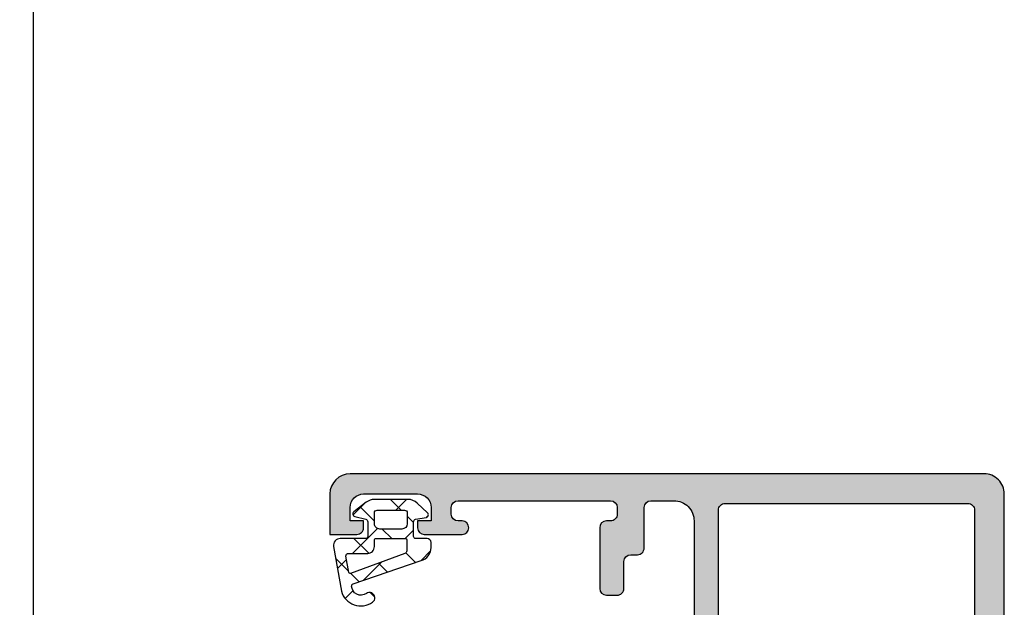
# Model space of a CAD drawing. Header units: millimetres. Extents: x 247761 to 294611, y 172579 to 236863.
# Tile 259 of 596: x 274253 to 274326, y 174703 to 174746. Entities that reach past the tile are written whole.
import ezdxf

# ---------------------------------------------------------------- set-up
doc = ezdxf.new("R2010")
doc.units = ezdxf.units.MM
doc.layers.add('FASÁDA DETAILNÍ', color=4, linetype='Continuous')
doc.layers.add('NOVA', color=240, linetype='Continuous')

# ---------------------------------------------------------------- blocks, each defined once
blk = doc.blocks.new('A$C69D17D4D')
at = {"layer": 'FASÁDA DETAILNÍ'}
h = blk.add_hatch(color=256, dxfattribs=at)
edge = h.paths.add_edge_path(flags=16)
edge.add_ellipse((-339.2001719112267, 1338.481925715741), major_axis=(-0.4999740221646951, 0), ratio=1, start_angle=-90.00297707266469, end_angle=0.0029770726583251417, ccw=False)
edge.add_line((-339.2001459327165, 1338.981899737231), (-321.2001459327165, 1338.981899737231))
edge.add_ellipse((-321.2001199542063, 1338.481925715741), major_axis=(-0.4999740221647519, 0), ratio=1, start_angle=179.9970229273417, end_angle=270.00297707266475, ccw=False)
edge.add_line((-320.7001459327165, 1338.481899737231), (-320.7001459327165, 1325.981899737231))
edge.add_ellipse((-321.2001677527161, 1325.981921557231), major_axis=(-0.5000218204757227, 0), ratio=1, start_angle=90.00250027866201, end_angle=179.9974997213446, ccw=False)
edge.add_line((-321.2001459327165, 1325.481899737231), (-333.8031969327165, 1325.481899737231))
edge.add_ellipse((-333.8031980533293, 1323.981900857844), major_axis=(-1.499998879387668, 0), ratio=1, start_angle=-90.00004280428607, end_angle=4.280428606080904e-05)
edge.add_line((-335.3031969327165, 1323.981899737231), (-335.3031969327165, 1310.981911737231))
edge.add_ellipse((-335.8031965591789, 1310.981911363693), major_axis=(-0.4999996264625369, 0), ratio=1, start_angle=89.99995719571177, end_angle=180.0000428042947, ccw=False)
edge.add_line((-335.8031969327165, 1310.481911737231), (-339.2001459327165, 1310.481911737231))
edge.add_ellipse((-339.2001463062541, 1310.981911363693), major_axis=(-0.49999962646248, 0), ratio=1, start_angle=-4.280429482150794e-05, end_angle=90.00004280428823, ccw=False)
edge.add_line((-339.7001459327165, 1310.981911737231), (-339.7001459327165, 1338.481899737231))
edge = h.paths.add_edge_path()
edge.add_line((-368.5001409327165, 1339.681911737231), (-368.5001409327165, 1336.681911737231))
edge.add_line((-368.5001409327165, 1336.681911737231), (-366.5001409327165, 1336.681911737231))
edge.add_arc((-366.5001149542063, 1337.181885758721), 0.4999740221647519, 269.9970229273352, 360.0029770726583)
edge.add_line((-366.0001409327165, 1337.181911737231), (-366.0001409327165, 1337.681911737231))
edge.add_line((-366.0001409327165, 1337.681911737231), (-367.0001409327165, 1337.681911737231))
edge.add_line((-367.0001409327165, 1337.681911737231), (-367.0001409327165, 1338.681911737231))
edge.add_arc((-366.0000768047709, 1338.681847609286), 1.000064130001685, 90.00367402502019, 179.9963259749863, ccw=False)
edge.add_line((-366.0001409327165, 1339.681911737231), (-362.0001409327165, 1339.681911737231))
edge.add_arc((-362.0001709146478, 1338.6818817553), 1.000029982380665, 0.0017177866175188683, 89.99828221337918, ccw=False)
edge.add_line((-361.0001409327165, 1338.681911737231), (-361.0001409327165, 1337.681911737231))
edge.add_line((-361.0001409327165, 1337.681911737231), (-362.0001409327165, 1337.681911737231))
edge.add_line((-362.0001409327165, 1337.681911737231), (-362.0001409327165, 1337.181911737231))
edge.add_arc((-361.500135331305, 1337.181917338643), 0.5000056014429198, 180.0006418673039, 269.9993581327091)
edge.add_line((-361.5001409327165, 1336.681911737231), (-358.7001379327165, 1336.681911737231))
edge.add_arc((-358.7001379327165, 1337.181911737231), 0.5, 270, 450)
edge.add_line((-358.7001379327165, 1337.681911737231), (-359.0001409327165, 1337.681911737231))
edge.add_arc((-359.0001302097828, 1338.181922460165), 0.5000107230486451, 180.0012287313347, 269.99877126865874, ccw=False)
edge.add_line((-359.5001409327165, 1338.181911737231), (-359.5001409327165, 1338.681911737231))
edge.add_arc((-359.000073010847, 1338.681843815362), 0.5000679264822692, 90.00778221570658, 179.9922177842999, ccw=False)
edge.add_line((-359.0001409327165, 1339.181911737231), (-347.7001459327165, 1339.181911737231))
edge.add_arc((-347.7001677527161, 1338.681889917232), 0.5000218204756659, 0.0025002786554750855, 89.99749972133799, ccw=False)
edge.add_line((-347.2001459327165, 1338.681911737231), (-347.2001459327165, 1338.181911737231))
edge.add_arc((-347.7000832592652, 1338.18184906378), 0.499937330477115, -90.0071827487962, 0.007182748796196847, ccw=False)
edge.add_line((-347.7001459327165, 1337.681911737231), (-348.0001489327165, 1337.681911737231))
edge.add_arc((-348.0000861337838, 1337.181848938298), 0.5000628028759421, 90.0071953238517, 179.9928046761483)
edge.add_line((-348.5001489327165, 1337.181911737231), (-348.5001489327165, 1332.681911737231))
edge.add_arc((-348.000143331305, 1332.681917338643), 0.5000056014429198, 180.0006418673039, 269.9993581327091)
edge.add_line((-348.0001489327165, 1332.181911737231), (-347.2001459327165, 1332.181911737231))
edge.add_arc((-347.2001199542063, 1332.681885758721), 0.4999740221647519, 269.9970229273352, 360.0029770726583)
edge.add_line((-346.7001459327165, 1332.681911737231), (-346.7001459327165, 1334.681911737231))
edge.add_arc((-346.200078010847, 1334.681843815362), 0.5000679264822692, 90.00778221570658, 179.9922177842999, ccw=False)
edge.add_line((-346.2001459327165, 1335.181911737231), (-345.7001459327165, 1335.181911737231))
edge.add_arc((-345.7000832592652, 1335.68184906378), 0.499937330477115, 269.9928172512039, 360.0071827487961)
edge.add_line((-345.2001459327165, 1335.681911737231), (-345.2001459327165, 1338.681911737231))
edge.add_arc((-344.7000908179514, 1338.681856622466), 0.5000551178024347, 90.00631499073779, 179.9936850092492, ccw=False)
edge.add_line((-344.7001459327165, 1339.181911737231), (-343.0001489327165, 1339.181911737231))
edge.add_arc((-343.0001170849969, 1337.681943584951), 1.499968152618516, -0.0012165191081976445, 90.0012165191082, ccw=False)
edge.add_line((-341.5001489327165, 1337.681911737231), (-341.5001489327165, 1311.681911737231))
edge.add_arc((-342.0001280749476, 1311.681890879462), 0.4999791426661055, -90.0023902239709, 0.002390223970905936, ccw=False)
edge.add_line((-342.0001489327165, 1311.181911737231), (-346.2001459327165, 1311.181911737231))
edge.add_arc((-346.200140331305, 1311.681917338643), 0.5000056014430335, 180.0006418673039, 269.9993581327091, ccw=False)
edge.add_line((-346.7001459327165, 1311.681911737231), (-346.7001459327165, 1313.681911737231))
edge.add_arc((-347.2001677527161, 1313.681889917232), 0.5000218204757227, 0.002500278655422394, 89.99749972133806)
edge.add_line((-347.2001459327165, 1314.181911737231), (-348.0001489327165, 1314.181911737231))
edge.add_arc((-348.0000963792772, 1313.681859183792), 0.5000525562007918, 90.006021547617, 179.993978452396)
edge.add_line((-348.5001489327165, 1313.681911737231), (-348.5001489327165, 1308.681910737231))
edge.add_line((-348.5001489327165, 1308.681910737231), (-348.2828279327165, 1307.924021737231))
edge.add_arc((-348.5712063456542, 1307.84133042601), 0.2999999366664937, -52.095185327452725, 16.000024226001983, ccw=False)
edge.add_arc((-348.2025957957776, 1307.367910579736), 0.3000001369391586, 127.9047180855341, 179.9999699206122)
edge.add_line((-348.5025959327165, 1307.367910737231), (-348.5025939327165, 1305.303763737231))
edge.add_arc((-348.1025945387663, 1305.303763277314), 0.3999993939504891, 179.9999341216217, 291.9737695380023)
edge.add_line((-347.9529219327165, 1304.932821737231), (-345.9296929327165, 1305.749182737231))
edge.add_arc((-346.0045295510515, 1305.934652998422), 0.1999993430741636, 291.9739078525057, 384.1410923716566)
edge.add_line((-345.8220219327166, 1306.016449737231), (-346.8903419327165, 1308.400134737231))
edge.add_arc((-346.7078338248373, 1308.481931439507), 0.1999997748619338, 89.18009939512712, 204.1410254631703, ccw=False)
edge.add_line((-346.7049719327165, 1308.681910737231), (-335.4008919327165, 1308.681911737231))
edge.add_arc((-335.3924602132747, 1308.490497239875), 0.1916001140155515, -1.0444500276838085, 92.52222189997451, ccw=False)
edge.add_line((-335.2008919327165, 1308.487004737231), (-335.2008919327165, 1308.066420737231))
edge.add_line((-335.2008919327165, 1308.066420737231), (-336.6326269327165, 1305.600808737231))
edge.add_arc((-336.3732899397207, 1305.449997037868), 0.2999997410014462, 149.8208038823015, 254.0000282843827)
edge.add_line((-336.4559809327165, 1305.161618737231), (-334.9638199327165, 1304.733747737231))
edge.add_line((-334.9638199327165, 1304.733747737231), (-334.1005449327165, 1304.235335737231))
edge.add_arc((-333.9005449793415, 1304.581745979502), 0.4000000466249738, 240.0000115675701, 359.9999652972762)
edge.add_line((-333.5005449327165, 1304.581745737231), (-333.5008919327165, 1308.689676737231))
edge.add_line((-333.5008919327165, 1308.689676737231), (-333.5031969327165, 1323.181733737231))
edge.add_arc((-333.0031970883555, 1323.181911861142), 0.4999998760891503, 89.99998216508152, 180.0204115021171, ccw=False)
edge.add_line((-333.0031969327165, 1323.681911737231), (-327.6001549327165, 1323.681911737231))
edge.add_arc((-327.6001545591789, 1323.181912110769), 0.49999962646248, -4.28042947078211e-05, 90.00004280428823, ccw=False)
edge.add_line((-327.1001549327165, 1323.181911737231), (-327.1001549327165, 1320.681911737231))
edge.add_arc((-326.6001553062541, 1320.681911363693), 0.4999996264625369, 179.9999571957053, 270.0000428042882)
edge.add_line((-326.6001549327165, 1320.181911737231), (-325.3001519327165, 1320.181911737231))
edge.add_arc((-325.3001310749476, 1320.681890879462), 0.4999791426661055, 269.9976097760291, 360.002390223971)
edge.add_line((-324.8001519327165, 1320.681911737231), (-324.8001519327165, 1321.181911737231))
edge.add_line((-324.8001519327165, 1321.181911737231), (-325.8001519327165, 1321.181911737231))
edge.add_line((-325.8001519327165, 1321.181911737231), (-325.8001519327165, 1322.681911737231))
edge.add_arc((-324.8001202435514, 1322.681880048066), 1.000031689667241, 90.00181559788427, 179.998184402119, ccw=False)
edge.add_line((-324.8001519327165, 1323.681911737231), (-320.8001519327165, 1323.681911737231))
edge.add_arc((-320.800221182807, 1322.681842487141), 1.00006925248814, 0.003967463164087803, 89.99603253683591, ccw=False)
edge.add_line((-319.8001519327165, 1322.681911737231), (-319.8001519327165, 1321.181911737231))
edge.add_line((-319.8001519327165, 1321.181911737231), (-320.8001519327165, 1321.181911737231))
edge.add_line((-320.8001519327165, 1321.181911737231), (-320.8001519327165, 1320.681911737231))
edge.add_arc((-320.3001779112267, 1320.681885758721), 0.4999740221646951, 179.9970229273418, 270.0029770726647)
edge.add_line((-320.3001519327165, 1320.181911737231), (-319.0001489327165, 1320.181911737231))
edge.add_arc((-319.0001545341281, 1320.681917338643), 0.5000056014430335, 270.0006418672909, 359.9993581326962)
edge.add_line((-318.5001489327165, 1320.681911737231), (-318.5001489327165, 1339.681911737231))
edge.add_arc((-320.0001196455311, 1339.681941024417), 1.499970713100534, 359.9988812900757, 450.00111870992)
edge.add_line((-320.0001489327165, 1341.181911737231), (-367.0001409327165, 1341.181911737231))
edge.add_arc((-367.0000805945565, 1339.681851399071), 1.500060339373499, 90.00230465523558, 179.9976953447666)
h = blk.add_hatch(dxfattribs=at)
h.set_pattern_fill('ANSI37', color=256, scale=0.625, angle=90, style=0)
h.set_pattern_definition([(135, (-366.0001209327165, 1337.681939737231), (-1.403165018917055, -1.403165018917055), []), (225, (-366.0001209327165, 1337.681939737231), (1.403165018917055, -1.403165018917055), [])])
edge = h.paths.add_edge_path(flags=16)
edge.add_ellipse((-365.6979058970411, 1335.779726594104), major_axis=(-0.4977897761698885, 0), ratio=1, start_angle=89.74527797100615, end_angle=180.1925797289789)
edge.add_line((-365.2001189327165, 1335.781399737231), (-365.2001189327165, 1336.281918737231))
edge.add_ellipse((-365.1001351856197, 1336.281932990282), major_axis=(-0.09998374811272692, 0), ratio=1, start_angle=-90.00874069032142, end_angle=0.008167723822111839, ccw=False)
edge.add_line((-365.1001199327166, 1336.381916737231), (-362.8996899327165, 1336.381920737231))
edge.add_ellipse((-362.8996925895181, 1336.281916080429), major_axis=(-0.1000046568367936, 0), ratio=1, start_angle=180.0015221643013, end_angle=269.99847783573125, ccw=False)
edge.add_line((-362.7996879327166, 1336.281918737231), (-362.7996879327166, 1335.469976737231))
edge.add_ellipse((-362.9996945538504, 1335.469985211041), major_axis=(-0.2000066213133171, 0), ratio=1, start_angle=105.68861530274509, end_angle=179.9975725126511, ccw=False)
edge.add_line((-362.9456109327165, 1335.277429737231), (-366.9637519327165, 1333.790104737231))
edge.add_ellipse((-366.9984654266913, 1333.883886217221), major_axis=(-0.0999999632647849, 0), ratio=1, start_angle=10.322284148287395, end_angle=110.3121828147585, ccw=False)
edge.add_line((-367.0968469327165, 1333.865967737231), (-367.3171299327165, 1335.075436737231))
edge.add_ellipse((-367.117239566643, 1335.081945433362), major_axis=(-0.1999963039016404, 0), ratio=1, start_angle=-90.00104106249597, end_angle=1.8649678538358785, ccw=False)
edge.add_line((-367.1172359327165, 1335.281941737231), (-365.7001189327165, 1335.281941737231))
edge = h.paths.add_edge_path(flags=16)
edge.add_ellipse((-365.0001177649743, 1338.281930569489), major_axis=(-0.2000001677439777, 0), ratio=1, start_angle=-90.0002384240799, end_angle=0.00023842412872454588, ccw=False)
edge.add_line((-365.0001169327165, 1338.481930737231), (-362.9656599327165, 1338.481926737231))
edge.add_ellipse((-362.9656552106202, 1338.281931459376), major_axis=(-0.1999952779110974, 0), ratio=1, start_angle=179.999506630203, end_angle=270.0013528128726, ccw=False)
edge.add_line((-362.7656599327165, 1338.281929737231), (-362.7656599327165, 1337.481919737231))
edge.add_ellipse((-363.1656707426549, 1337.481928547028), major_axis=(-0.4000108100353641, 0), ratio=1, start_angle=90.00197807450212, end_angle=179.9987381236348, ccw=False)
edge.add_line((-363.1656569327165, 1337.081917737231), (-364.8001199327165, 1337.081917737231))
edge.add_ellipse((-364.8001230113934, 1337.481912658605), major_axis=(-0.3999949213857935, 0), ratio=1, start_angle=-0.0010139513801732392, end_angle=90.00044099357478, ccw=False)
edge.add_line((-365.2001179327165, 1337.481919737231), (-365.2001179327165, 1338.281929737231))
edge = h.paths.add_edge_path()
edge.add_arc((-366.6001098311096, 1338.205378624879), 0.2000083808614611, 130.0023157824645, 254.998480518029)
edge.add_line((-366.6518809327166, 1338.012186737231), (-365.8483559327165, 1337.821652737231))
edge.add_arc((-365.9001323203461, 1337.628459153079), 0.2000113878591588, 0.002745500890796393, 74.99714367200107, ccw=False)
edge.add_line((-365.7001209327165, 1337.628468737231), (-365.7001209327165, 1336.531918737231))
edge.add_arc((-365.8501085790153, 1336.53190838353), 0.1499876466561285, -90.0039551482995, 0.003955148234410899, ccw=False)
edge.add_line((-365.8501189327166, 1336.381920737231), (-367.7329899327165, 1336.381928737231))
edge.add_arc((-367.7329918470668, 1335.881928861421), 0.4999998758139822, 89.99978063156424, 189.9335722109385)
edge.add_line((-368.2254959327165, 1335.795675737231), (-367.6441069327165, 1332.475949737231))
edge.add_arc((-366.2001214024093, 1332.882024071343), 1.499996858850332, 195.7069244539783, 305.0875539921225)
edge.add_arc((-365.5678144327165, 1331.981921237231), 0.3999981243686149, 305.088004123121, 485.0880041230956)
edge.add_arc((-366.2023359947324, 1332.863220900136), 0.6860034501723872, 180.4843583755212, 306.14118557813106, ccw=False)
edge.add_arc((-366.7392123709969, 1332.877041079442), 0.1503878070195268, 109.01615097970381, 187.496078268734, ccw=False)
edge.add_line((-366.7882139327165, 1333.019221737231), (-361.7419879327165, 1334.746903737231))
edge.add_arc((-362.000109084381, 1335.712995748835), 0.9999801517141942, 284.958910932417, 360.0005723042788)
edge.add_line((-361.0001289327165, 1335.713005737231), (-361.0001169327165, 1336.081910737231))
edge.add_arc((-361.3001366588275, 1336.08189001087), 0.3000197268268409, 0.003958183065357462, 89.99680575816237)
edge.add_line((-361.3001199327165, 1336.381909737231), (-362.1501349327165, 1336.381909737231))
edge.add_arc((-362.1501478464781, 1336.531893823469), 0.1499840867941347, 179.9950667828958, 270.00493321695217, ccw=False)
edge.add_line((-362.3001319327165, 1336.531906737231), (-362.3001209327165, 1337.628468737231))
edge.add_arc((-362.10010634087, 1337.628459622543), 0.2000145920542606, 105.00237433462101, 179.9973890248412, ccw=False)
edge.add_line((-362.1518819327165, 1337.821656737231), (-361.3485099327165, 1337.950750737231))
edge.add_arc((-361.4002343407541, 1338.143926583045), 0.1999808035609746, 284.989787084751, 405.0074444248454)
edge.add_line((-361.2588449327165, 1338.285352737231), (-362.0347149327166, 1339.011871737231))
edge.add_arc((-362.7182253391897, 1338.28193010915), 1.000000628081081, 46.88146232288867, 90.00003400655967)
edge.add_line((-362.7182259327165, 1339.281930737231), (-365.1968589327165, 1339.281930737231))
edge.add_arc((-365.1968578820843, 1338.281927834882), 1.000002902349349, 90.00006019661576, 127.8277930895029)
edge.add_line((-365.8101499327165, 1339.071787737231), (-366.7286789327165, 1338.358588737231))
for points in [[(-390.500120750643, 1445.418080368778), (-390.500120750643, 1326.881939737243, 0.414213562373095), (-390.000120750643, 1326.381939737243), (-387.000120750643, 1326.381939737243, -0.414213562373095), (-386.000120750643, 1325.381939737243), (-386.000120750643, 1317.981939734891, -0.4142135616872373), (-387.0001207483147, 1316.981939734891), (-389.8001207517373, 1316.981939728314, 0.4142135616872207), (-390.3001207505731, 1316.481939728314), (-390.3001207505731, 1313.181939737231, -0.414213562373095), (-390.8001207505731, 1312.681939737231), (-391.8001207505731, 1312.681939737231, -0.414213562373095)], [(-318.5001489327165, 1320.681911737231), (-318.5001489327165, 1339.681911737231), (-318.5001489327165, 1339.681911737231, 0.414225), (-320.0001489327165, 1341.181911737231), (-367.0001409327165, 1341.181911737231), (-367.0001409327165, 1341.181911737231, 0.41419), (-368.5001409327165, 1339.681911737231), (-368.5001409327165, 1339.681911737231), (-368.5001409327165, 1336.681911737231), (-366.5001409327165, 1336.681911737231), (-366.5001409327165, 1336.681911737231, 0.414244), (-366.0001409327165, 1337.181911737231), (-366.0001409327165, 1337.681911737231), (-367.0001409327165, 1337.681911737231), (-367.0001409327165, 1338.681911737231), (-367.0001409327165, 1338.681911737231, -0.414176), (-366.0001409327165, 1339.681911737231), (-362.0001409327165, 1339.681911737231), (-362.0001409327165, 1339.681911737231, -0.414196), (-361.0001409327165, 1338.681911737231), (-361.0001409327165, 1337.681911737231), (-362.0001409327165, 1337.681911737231), (-362.0001409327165, 1337.181911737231), (-362.0001409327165, 1337.181911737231, 0.414207), (-361.5001409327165, 1336.681911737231), (-358.7001379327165, 1336.681911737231), (-358.7001379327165, 1336.681911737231, 1), (-358.7001379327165, 1337.681911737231), (-359.0001409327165, 1337.681911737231), (-359.0001409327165, 1337.681911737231, -0.414201), (-359.5001409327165, 1338.181911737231), (-359.5001409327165, 1338.681911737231), (-359.5001409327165, 1338.681911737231, -0.414134), (-359.0001409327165, 1339.181911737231), (-347.7001459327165, 1339.181911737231), (-347.7001459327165, 1339.181911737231, -0.414188), (-347.2001459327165, 1338.681911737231), (-347.2001459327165, 1338.181911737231), (-347.2001459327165, 1338.181911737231, -0.414287), (-347.7001459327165, 1337.681911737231), (-348.0001489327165, 1337.681911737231), (-348.0001489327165, 1337.681911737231, 0.41414), (-348.5001489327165, 1337.181911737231), (-348.5001489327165, 1332.681911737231), (-348.5001489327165, 1332.681911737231, 0.414207), (-348.0001489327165, 1332.181911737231), (-347.2001459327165, 1332.181911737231), (-347.2001459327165, 1332.181911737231, 0.414244), (-346.7001459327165, 1332.681911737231), (-346.7001459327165, 1334.681911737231), (-346.7001459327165, 1334.681911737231, -0.414134), (-346.2001459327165, 1335.181911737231), (-345.7001459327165, 1335.181911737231), (-345.7001459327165, 1335.181911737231, 0.414287), (-345.2001459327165, 1335.681911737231), (-345.2001459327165, 1338.681911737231), (-345.2001459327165, 1338.681911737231, -0.414149), (-344.7001459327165, 1339.181911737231), (-343.0001489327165, 1339.181911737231), (-343.0001489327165, 1339.181911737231, -0.414226), (-341.5001489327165, 1337.681911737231), (-341.5001489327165, 1311.681911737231)]]:
    blk.add_lwpolyline(points, format="xyb", dxfattribs=at)
blk.add_lwpolyline([(-366.7286789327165, 1338.358588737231, 0.606792), (-366.6518809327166, 1338.012186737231), (-365.8483559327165, 1337.821652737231), (-365.8483559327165, 1337.821652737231, -0.339427), (-365.7001209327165, 1337.628468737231), (-365.7001209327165, 1336.531918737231), (-365.7001209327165, 1336.531918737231, -0.414254), (-365.8501189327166, 1336.381920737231), (-367.7329899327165, 1336.381928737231), (-367.7329899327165, 1336.381928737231, 0.465956), (-368.2254959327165, 1335.795675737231), (-367.6441069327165, 1332.475949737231), (-367.6441069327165, 1332.475949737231, 0.517137), (-365.3378819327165, 1331.654614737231, 1), (-365.7977469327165, 1332.309227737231, -0.610743), (-366.8883149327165, 1332.857421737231, -0.356477), (-366.7882139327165, 1333.019221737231), (-361.7419879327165, 1334.746903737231), (-361.7419879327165, 1334.746903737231, 0.339657), (-361.0001289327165, 1335.713005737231), (-361.0001169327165, 1336.081910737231), (-361.0001169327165, 1336.081910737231, 0.414177), (-361.3001199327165, 1336.381909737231), (-362.1501349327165, 1336.381909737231), (-362.1501349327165, 1336.381909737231, -0.414264), (-362.3001319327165, 1336.531906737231), (-362.3001209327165, 1337.628468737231), (-362.3001209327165, 1337.628468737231, -0.33943), (-362.1518819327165, 1337.821656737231), (-361.3485099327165, 1337.950750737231), (-361.3485099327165, 1337.950750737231, 0.577453), (-361.2588449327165, 1338.285352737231), (-362.0347149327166, 1339.011871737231), (-362.0347149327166, 1339.011871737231, 0.190392), (-362.7182259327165, 1339.281930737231), (-365.1968589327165, 1339.281930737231), (-365.1968589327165, 1339.281930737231, 0.16657), (-365.8101499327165, 1339.071787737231), (-366.7286789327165, 1338.358588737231)], format="xyb", close=True, dxfattribs=at)
at = {"layer": 'FASÁDA DETAILNÍ', "extrusion": (0, 0, -1)}
for points in [[(339.7001459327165, 1338.481899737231, 0.414244), (339.2001459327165, 1338.981899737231), (321.2001459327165, 1338.981899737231), (321.2001459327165, 1338.981899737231, 0.414244), (320.7001459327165, 1338.481899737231), (320.7001459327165, 1325.981899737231), (320.7001459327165, 1325.981899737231, 0.414188), (321.2001459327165, 1325.481899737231), (333.8031969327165, 1325.481899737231), (333.8031969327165, 1325.481899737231, -0.414214), (335.3031969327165, 1323.981899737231), (335.3031969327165, 1310.981911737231), (335.3031969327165, 1310.981911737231, 0.414214), (335.8031969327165, 1310.481911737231), (339.2001459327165, 1310.481911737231), (339.2001459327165, 1310.481911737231, 0.414214), (339.7001459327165, 1310.981911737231), (339.7001459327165, 1338.481899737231)], [(365.2001179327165, 1338.281929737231, 0.414216), (365.0001169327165, 1338.481930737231), (362.9656599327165, 1338.481926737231), (362.9656599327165, 1338.481926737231, 0.414223), (362.7656599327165, 1338.281929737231), (362.7656599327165, 1337.481919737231), (362.7656599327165, 1337.481919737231, 0.414197), (363.1656569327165, 1337.081917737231), (364.8001199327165, 1337.081917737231), (364.8001199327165, 1337.081917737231, 0.414221), (365.2001179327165, 1337.481919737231), (365.2001179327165, 1338.281929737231)], [(365.7001189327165, 1335.281941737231, -0.416502), (365.2001189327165, 1335.781399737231), (365.2001189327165, 1336.281918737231), (365.2001189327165, 1336.281918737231, 0.4143), (365.1001199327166, 1336.381916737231), (362.8996899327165, 1336.381920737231), (362.8996899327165, 1336.381920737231, 0.414198), (362.7996879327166, 1336.281918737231), (362.7996879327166, 1335.469976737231), (362.7996879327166, 1335.469976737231, 0.336095), (362.9456109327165, 1335.277429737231), (366.9637519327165, 1333.790104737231), (366.9637519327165, 1333.790104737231, 0.466254), (367.0968469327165, 1333.865967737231), (367.3171299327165, 1335.075436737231), (367.3171299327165, 1335.075436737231, 0.423785), (367.1172359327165, 1335.281941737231), (365.7001189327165, 1335.281941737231)]]:
    blk.add_lwpolyline(points, format="xyb", close=True, dxfattribs=at)

msp = doc.modelspace()

# ---------------------------------------------------------------- block references
at = {"layer": 'NOVA', "ltscale": 300}
msp.add_blockref('A$C69D17D4D', (274644.5174331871, 173371.2585875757), dxfattribs=at)

doc.saveas('drawing.dxf')
